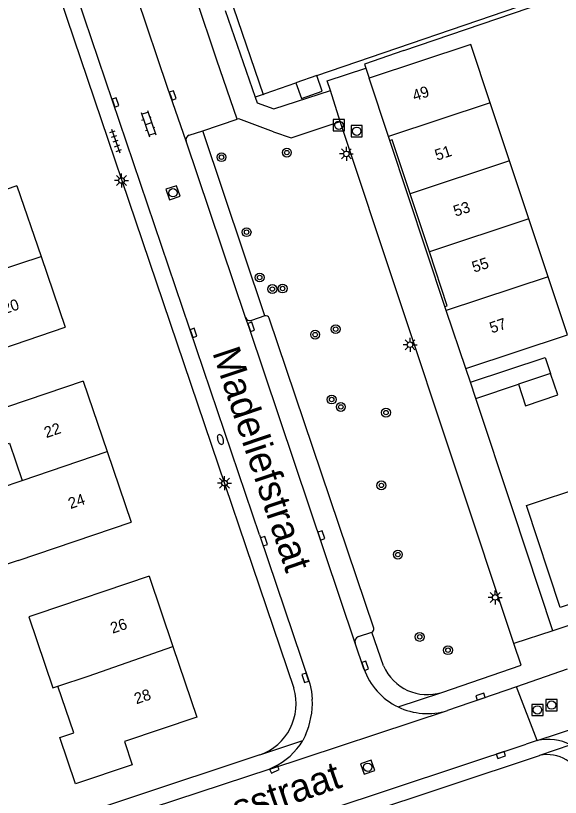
# Model space of a CAD drawing. Extents: x 136000 to 138005, y 398500 to 400500.
# Drawn here: x 137462 to 137510.9, y 398664.4 to 398734.6 of the extents above; entities that cross this region are included whole.
import ezdxf

# ---------------------------------------------------------------- set-up
doc = ezdxf.new("R2010")
doc.units = 0
for name, color, linetype in [('gg-afsc-hekwerk', 7, 'Continuous'), ('gg-afsc-muur', 7, 'Continuous'), ('gg-anno-huisnummerreeks BGT', 7, 'Continuous'), ('gg-anno-openbare ruimte label', 7, 'Continuous'), ('gg-bbg-bijgebouw', 7, 'Continuous'), ('gg-bbg-gedigitaliseerde bebouwing', 7, 'Continuous'), ('gg-bbg-hoofdgebouw', 7, 'Continuous'), ('gg-bbg-lage trafo', 7, 'Continuous'), ('gg-bbg-tussenscheiding', 7, 'Continuous'), ('gg-knt-verharding', 7, 'Continuous'), ('gg-knt-verharding nz', 7, 'Continuous'), ('gt-grn-groengrens', 7, 'Continuous'), ('gt-grn-weggrens', 7, 'Continuous'), ('gt-symb-boom', 7, 'Continuous'), ('gt-symb-brandkraan', 7, 'Continuous'), ('gt-symb-klinker verharding', 7, 'Continuous'), ('gt-symb-kolk', 7, 'Continuous'), ('gt-symb-lichtmast', 7, 'Continuous'), ('gt-symb-rioolschacht', 7, 'Continuous'), ('gt-symb-tegel verharding', 7, 'Continuous')]:
    doc.layers.add(name, color=color, linetype=linetype)

# ---------------------------------------------------------------- blocks, each defined once
blk = doc.blocks.new('gt0-KOLK')
at = {"layer": 'gt-symb-kolk'}
blk.add_lwpolyline([(0, 0), (0.375, 0), (0.375, 0.4), (-0.375, 0.4), (-0.375, 0), (0, 0)], dxfattribs=at)
blk = doc.blocks.new('gt0-RS')
at = {"layer": 'gt-symb-rioolschacht'}
blk.add_lwpolyline([(-0.5, -0.5), (0.5, -0.5), (0.5, 0.5), (-0.5, 0.5)], close=True, dxfattribs=at)
blk.add_circle((0, 0), 0.375, dxfattribs=at)
blk = doc.blocks.new('gt0-BOOM')
at = {"layer": 'gt-symb-boom'}
for radius in [0.4, 0.2]:
    blk.add_circle((0, 0), radius, dxfattribs=at)
blk = doc.blocks.new('gt0-LMAST')
at = {"layer": 'gt-symb-lichtmast'}
for p, q in [((-0.182, 0.173), (-0.447, 0.438)), ((-0.005, 0.246), (-0.005, 0.621)), ((0.172, 0.173), (0.437, 0.438)), ((-0.255, -0.004), (-0.63, -0.004)), ((-0.182, -0.181), (-0.447, -0.446)), ((-0.005, -0.254), (-0.005, -0.629)), ((0.437, -0.446), (0.172, -0.181)), ((0.245, -0.004), (0.62, -0.004))]:
    blk.add_line(p, q, dxfattribs=at)
blk.add_circle((-0.005, -0.004), 0.25, dxfattribs=at)
blk = doc.blocks.new('gt0-KL1')
at = {"layer": 'gt-symb-klinker verharding'}
for p, q in [((-1.15, 0.3), (1.15, 0.3)), ((-1, -0.3), (-1, 0.3)), ((-0.5, 0.3), (-0.5, 0.45)), ((0, -0.3), (0, 0.3)), ((0.5, 0.3), (0.5, 0.45)), ((1, -0.3), (1, 0.3)), ((-1.15, -0.3), (1.15, -0.3)), ((-0.5, -0.45), (-0.5, -0.3)), ((0.5, -0.45), (0.5, -0.3))]:
    blk.add_line(p, q, dxfattribs=at)
blk = doc.blocks.new('gt0-BR')
at = {"layer": 'gt-symb-brandkraan'}
for centre, radius, start, end in [((-0.244, 0), 0.206, 107.56694, 252.43307), ((0.599, -2.664), 3, 106.89205, 107.56694), ((0, -0.691), 0.938, 73.10799, 106.89205), ((-0.599, -2.664), 3, 72.43309, 73.10799), ((0.244, 0), 0.206, 287.56695, 72.43309), ((0.599, 2.664), 3, 252.43307, 253.10797), ((0, 0.691), 0.938, 253.10797, 286.89206), ((-0.599, 2.664), 3, 286.89206, 287.56695)]:
    blk.add_arc(centre, radius, start, end, dxfattribs=at)
blk = doc.blocks.new('gt0-TEG1')
at = {"layer": 'gt-symb-tegel verharding'}
for p, q in [((-1.125, 0), (1.125, 0)), ((-0.9, -0.25), (-0.9, 0.25)), ((-0.45, -0.25), (-0.45, 0.25)), ((0, -0.25), (0, 0.25)), ((0.45, -0.25), (0.45, 0.25)), ((0.9, -0.25), (0.9, 0.25))]:
    blk.add_line(p, q, dxfattribs=at)

msp = doc.modelspace()

# ---------------------------------------------------------------- linework, layer by layer
at = {"layer": 'gg-afsc-hekwerk'}
for p, q in [((137496.882, 398731.495), (137515.601, 398737.906)), ((137489.05, 398729.27), (137510.94, 398736.75)), ((137484.408, 398727.63), (137487.17, 398728.6)), ((137503.35, 398700.252), (137507.18, 398701.525)), ((137506.683, 398690.231), (137503.35, 398700.252))]:
    msp.add_line(p, q, dxfattribs=at)
msp.add_lwpolyline([(137502.853, 398701.705), (137509.587, 398703.935), (137510.065, 398702.493)], dxfattribs=at)
at = {"layer": 'gg-afsc-muur'}
for p, q in [((137481.561, 398735.346), (137484.224, 398727.566)), ((137484.224, 398727.566), (137484.408, 398727.63))]:
    msp.add_line(p, q, dxfattribs=at)
at = {"layer": 'gg-bbg-bijgebouw'}
msp.add_line((137510.065, 398702.493), (137507.18, 398701.525), dxfattribs=at)
msp.add_lwpolyline([(137507.18, 398701.525), (137507.822, 398699.593), (137510.705, 398700.559), (137510.065, 398702.493)], dxfattribs=at)
at = {"layer": 'gg-bbg-gedigitaliseerde bebouwing'}
for p, q in [((137462.209, 398685.686), (137472.36, 398689.12)), ((137473.99, 398684.29), (137463.889, 398680.873))]:
    msp.add_line(p, q, dxfattribs=at)
for points in [[(137462.11, 398719.34), (137451.959, 398715.885), (137452.996, 398712.841), (137455.538, 398713.707), (137456.637, 398710.48)], [(137455.174, 398706.38), (137456.263, 398703.185), (137466.43, 398706.66)], [(137468.05, 398701.81), (137457.886, 398698.35), (137458.904, 398695.354), (137461.442, 398696.216), (137462.576, 398692.878)], [(137462.209, 398685.686), (137460.788, 398685.205), (137458.643, 398691.547), (137462.576, 398692.878)], [(137463.889, 398680.873), (137463.178, 398680.633), (137465.338, 398674.236), (137465.796, 398674.391)], [(137467.38, 398665.61), (137465.964, 398669.77), (137467.223, 398670.199), (137465.796, 398674.391)]]:
    msp.add_lwpolyline(points, dxfattribs=at)
at = {"layer": 'gg-bbg-hoofdgebouw'}
for p, q in [((137495.498, 398723.781), (137493.752, 398729.012)), ((137506.373, 398721.603), (137504.641, 398726.818)), ((137495.62, 398723.416), (137495.498, 398723.781)), ((137508.106, 398716.387), (137506.373, 398721.603)), ((137462.11, 398719.34), (137464.27, 398713)), ((137499.171, 398713.419), (137497.441, 398718.635)), ((137509.838, 398711.172), (137508.106, 398716.387)), ((137464.27, 398713), (137466.43, 398706.66)), ((137500.69, 398708.133), (137500.565, 398708.507)), ((137468.05, 398701.81), (137470.205, 398695.465)), ((137470.205, 398695.465), (137472.36, 398689.12)), ((137473.99, 398684.29), (137476.13, 398677.95))]:
    msp.add_line(p, q, dxfattribs=at)
for points in [[(137504.641, 398726.818), (137502.908, 398732.033), (137493.752, 398729.012)], [(137497.441, 398718.635), (137495.833, 398723.487), (137495.62, 398723.416)], [(137500.565, 398708.507), (137500.776, 398708.577), (137499.171, 398713.419)], [(137502.446, 398702.935), (137511.571, 398705.957), (137509.838, 398711.172)], [(137502.446, 398702.935), (137502.433, 398702.931), (137500.69, 398708.133)], [(137516.157, 398683.222), (137510.913, 398681.474), (137507.885, 398690.625), (137513.131, 398692.362)], [(137476.13, 398677.95), (137478.27, 398671.61), (137471.77, 398669.41), (137472.47, 398667.34), (137467.38, 398665.61)]]:
    msp.add_lwpolyline(points, dxfattribs=at)
at = {"layer": 'gg-bbg-lage trafo'}
msp.add_line((137489.05, 398729.27), (137487.17, 398728.6), dxfattribs=at)
msp.add_lwpolyline([(137487.17, 398728.6), (137487.67, 398727.19), (137489.55, 398727.85), (137489.05, 398729.27)], dxfattribs=at)
at = {"layer": 'gg-bbg-tussenscheiding'}
for p, q in [((137504.641, 398726.818), (137495.498, 398723.781)), ((137506.373, 398721.603), (137497.441, 398718.635)), ((137508.106, 398716.387), (137499.171, 398713.419)), ((137456.637, 398710.48), (137464.27, 398713)), ((137509.838, 398711.172), (137500.69, 398708.133)), ((137462.576, 398692.878), (137470.205, 398695.465))]:
    msp.add_line(p, q, dxfattribs=at)
msp.add_lwpolyline([(137465.796, 398674.391), (137468.51, 398675.307), (137476.13, 398677.95)], dxfattribs=at)
at = {"layer": 'gg-knt-verharding'}
for p, q in [((137438.75, 398816.571), (137486.98, 398674.21)), ((137483.902, 398687.982), (137440.359, 398816.68)), ((137480.085, 398730.63), (137476.635, 398740.917)), ((137480.825, 398735.098), (137483.51, 398727.32)), ((137481.898, 398725.353), (137480.085, 398730.63)), ((137493.448, 398729.921), (137493.752, 398729.012)), ((137478.808, 398724.295), (137481.898, 398725.353)), ((137506.767, 398678.216), (137491.15, 398725.116)), ((137477.588, 398723.909), (137478.808, 398724.295)), ((137484.395, 398707.662), (137478.808, 398724.295)), ((137482.644, 398707.522), (137477.32, 398723.354)), ((137500.565, 398708.507), (137495.62, 398723.416)), ((137484.395, 398707.662), (137483.182, 398707.251)), ((137494.188, 398679.606), (137484.779, 398707.471)), ((137502.853, 398701.705), (137502.446, 398702.935)), ((137503.35, 398700.252), (137502.853, 398701.705)), ((137510.273, 398679.38), (137506.683, 398690.231)), ((137533.887, 398687.217), (137510.273, 398679.38)), ((137492.789, 398678.846), (137494.002, 398679.25)), ((137495.056, 398676.214), (137494.002, 398679.25)), ((137493.29, 398675.947), (137492.503, 398678.254)), ((137511.555, 398675.917), (137506.989, 398674.345)), ((137506.989, 398674.345), (137500.792, 398672.212)), ((137488.051, 398669.982), (137487.792, 398669.502)), ((137508.865, 398669.522), (137507.862, 398669.191)), ((137392.26, 398629.47), (137509.068, 398668.169)), ((137485.156, 398667.111), (137484.837, 398666.945))]:
    msp.add_line(p, q, dxfattribs=at)
for points in [[(137496.882, 398731.495), (137493.326, 398730.277), (137493.448, 398729.921)], [(137490.272, 398727.911), (137489.995, 398728.768), (137493.448, 398729.921)], [(137483.51, 398727.32), (137483.687, 398726.808), (137485.19, 398726.27), (137490.272, 398727.911)], [(137485.157, 398724.201), (137482.056, 398725.359), (137481.898, 398725.353)], [(137485.157, 398724.201), (137486.748, 398723.65), (137491.15, 398725.116)], [(137483.902, 398687.982), (137488.414, 398674.595), (137488.592, 398673.915), (137488.649, 398673.215)], [(137500.285, 398673.839), (137507.412, 398676.279), (137506.767, 398678.216)], [(137394.913, 398631.771), (137424.296, 398641.478), (137507.862, 398669.191)], [(137483.932, 398668.22), (137424.7, 398648.56), (137422.1, 398647.81)], [(137484.837, 398666.945), (137469.965, 398662.048), (137424.517, 398646.933)]]:
    msp.add_lwpolyline(points, dxfattribs=at)
for centre, radius, start, end in [((137477.741, 398723.493), 0.443, 110.19745, 198.25235), ((137484.482, 398707.355), 0.319, 21.3489, 105.75998), ((137483.057, 398707.672), 0.44, 200.01409, 286.51552), ((137493.892, 398679.534), 0.304, 291.13838, 13.69001), ((137492.96, 398678.398), 0.479, 110.8767, 197.55217), ((137498.975, 398677.963), 6.032, 199.52319, 244.221), ((137498.982, 398677.915), 4.279, 203.42271, 287.72241), ((137482.338, 398672.802), 4.851, 289.18566, 16.87598), ((137481.143, 398672.932), 7.511, 336.8781, 2.16307), ((137498.974, 398677.964), 6.032, 244.23834, 287.54274), ((137482.527, 398672.658), 6.138, 295.35797, 329.06162), ((137509.802, 398664.984), 4.633, 63.36519, 101.66473), ((137509.758, 398664.851), 3.389, 17.49492, 101.74908)]:
    msp.add_arc(centre, radius, start, end, dxfattribs=at)
at = {"layer": 'gg-knt-verharding nz'}
for p, q in [((137475.65, 398728.197), (137471.589, 398740.202)), ((137477.32, 398723.354), (137475.65, 398728.197))]:
    msp.add_line(p, q, dxfattribs=at)
msp.add_lwpolyline([(137492.503, 398678.254), (137482.963, 398706.613), (137482.644, 398707.522)], dxfattribs=at)
at = {"layer": 'gt-grn-groengrens'}
msp.add_line((137484.224, 398727.566), (137483.51, 398727.32), dxfattribs=at)
at = {"layer": 'gt-grn-weggrens'}
for p, q in [((137491.15, 398725.116), (137490.272, 398727.911)), ((137510.273, 398679.38), (137506.767, 398678.216)), ((137496.352, 398672.531), (137500.285, 398673.839)), ((137508.865, 398669.522), (137506.989, 398674.345)), ((137508.865, 398669.522), (137521.351, 398673.636)), ((137484.837, 398666.945), (137500.792, 398672.212)), ((137483.932, 398668.22), (137487.792, 398669.502)), ((137511.879, 398669.126), (137509.068, 398668.169))]:
    msp.add_line(p, q, dxfattribs=at)

# ---------------------------------------------------------------- block references
at = {"layer": 'gt-symb-boom'}
for p in [(137480.489, 398721.92), (137486.363, 398722.335), (137482.742, 398715.183), (137483.919, 398711.111), (137485.059, 398710.072), (137485.98, 398710.12), (137490.751, 398706.471), (137488.905, 398705.98), (137490.388, 398700.147), (137491.212, 398699.485), (137495.269, 398698.973), (137494.859, 398692.431), (137496.339, 398686.215), (137498.303, 398678.822), (137500.843, 398677.625)]:
    msp.add_blockref('gt0-BOOM', p, dxfattribs=at)
at = {"layer": 'gt-symb-brandkraan', "rotation": -71.329416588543}
msp.add_blockref('gt0-BR', (137480.399, 398696.559), dxfattribs=at)
at = {"layer": 'gt-symb-klinker verharding', "rotation": -71.09393900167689}
msp.add_blockref('gt0-KL1', (137473.918, 398724.932), dxfattribs=at)
at = {"layer": 'gt-symb-kolk'}
for p, rotation in [((137470.776, 398726.784), -71.329416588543), ((137475.924, 398727.407), -70.99596567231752), ((137482.963, 398706.613), -71.40427327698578), ((137477.782, 398706.069), -71.3294165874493), ((137489.266, 398687.876), -71.40427327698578), ((137484.113, 398687.357), -71.3294165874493), ((137493.215, 398676.166), -71.1745955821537), ((137488.219, 398675.209), 108.6705834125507), ((137503.833, 398673.261), 18.99640396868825), ((137505.538, 398668.405), -161.69193184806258), ((137485.156, 398667.111), -154.79277878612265)]:
    msp.add_blockref('gt0-KOLK', p, dxfattribs=dict(at, rotation=rotation))
at = {"layer": 'gt-symb-lichtmast'}
for p in [(137491.716, 398722.221), (137471.503, 398719.831), (137497.44, 398705.073), (137480.769, 398692.636), (137505.09, 398682.371)]:
    msp.add_blockref('gt0-LMAST', p, dxfattribs=at)
at = {"layer": 'gt-symb-rioolschacht'}
for p in [(137491.038, 398724.798), (137492.645, 398724.258), (137510.15, 398672.69), (137508.884, 398672.26)]:
    msp.add_blockref('gt0-RS', p, dxfattribs=at)
for p, rotation in [((137476.13, 398718.727), -71.329416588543), ((137493.629, 398667.114), -161.03974891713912)]:
    msp.add_blockref('gt0-RS', p, dxfattribs=dict(at, rotation=rotation))
at = {"layer": 'gt-symb-tegel verharding', "rotation": -71.09393900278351}
msp.add_blockref('gt0-TEG1', (137470.98, 398723.372), dxfattribs=at)

# ---------------------------------------------------------------- texts
at = {"layer": 'gg-anno-huisnummerreeks BGT'}
for s, rotation, p in [('49', 18.5, (137497.84, 398726.942)), ('51', 18.3, (137499.853, 398721.601)), ('53', 18.3, (137501.522, 398716.567)), ('55', 18.3, (137503.189, 398711.538)), ('20', 18.8, (137460.995, 398707.8)), ('57', 18.5, (137504.776, 398706.082)), ('22', 18.8, (137464.749, 398696.677)), ('24', 18.8, (137466.915, 398690.301)), ('26', 18.7, (137470.7, 398679.101)), ('28', 18.7, (137472.84, 398672.761))]:
    msp.add_text(s, height=1, rotation=rotation, dxfattribs=at).set_placement(p)
at = {"layer": 'gg-anno-openbare ruimte label'}
for s, rotation, p in [('Madeliefstraat', 288.5, (137479.648, 398704.379)), ('Klaproosstraat', 18.8, (137471.049, 398658.395))]:
    msp.add_text(s, height=2.5, rotation=rotation, dxfattribs=at).set_placement(p)

doc.saveas('drawing.dxf')
